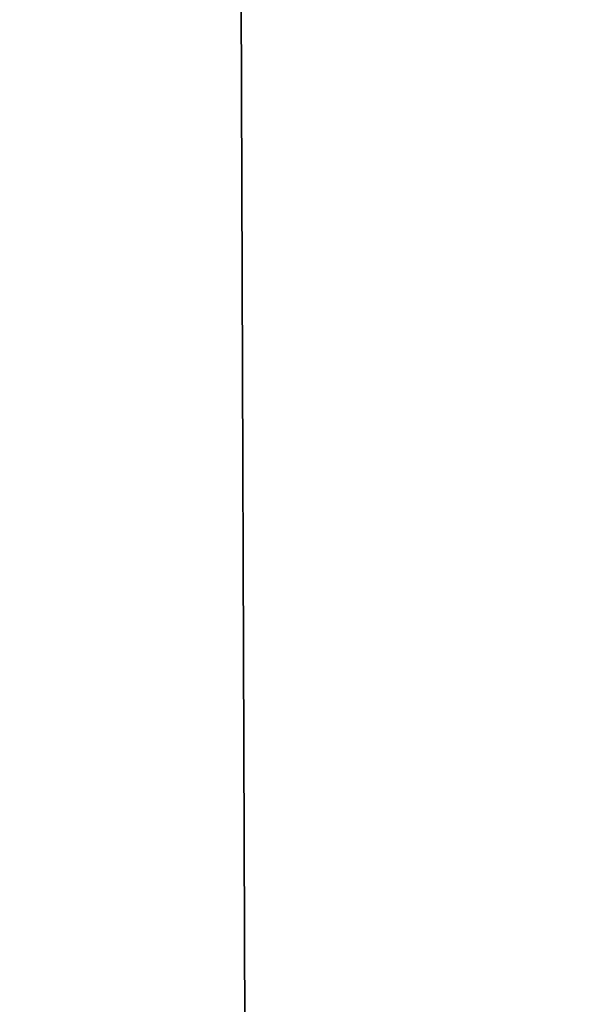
# Model space of a CAD drawing. Header units: millimetres. Extents: x -455 to 455, y -678 to 20.
# Tile 454 of 656: x -2.196 to -2.059, y -41.478 to -41.242. Entities that reach past the tile are written whole.
import ezdxf

# ---------------------------------------------------------------- set-up
doc = ezdxf.new("R2010")
doc.units = ezdxf.units.MM
doc.header["$LTSCALE"] = 65.185185
for name, color, linetype in [('237', 7, 'CONTINUOUS'), ('362', 7, 'CONTINUOUS'), ('450', 7, 'CONTINUOUS'), ('451', 7, 'CONTINUOUS'), ('566', 7, 'CONTINUOUS'), ('568', 7, 'CONTINUOUS')]:
    doc.layers.add(name, color=color, linetype=linetype)

msp = doc.modelspace()

# ---------------------------------------------------------------- linework, layer by layer
at = {"layer": '237', "linetype": 'Continuous'}
for points in [[(-2.02482, -74.85131, -2.96229), (-2.2, -25, -1.35), (-2.63505, -74.85131, -1.35), (-2.02482, -74.85131, -2.96229)], [(-1.87094, -25.60872, -2.45872), (-2.2, -25, -1.35), (-2.02482, -74.85131, -2.96229), (-1.87094, -25.60872, -2.45872)]]:
    msp.add_3dface(points, dxfattribs=at)
at = {"layer": '362', "linetype": 'Continuous'}
for points in [[(-2, -74.7, 19.85), (-2, 0, 19.85), (-4.05718, -6.35378, 19.03358), (-2, -74.7, 19.85)], [(-2, -74.7, 19.85), (-4.05718, -6.35378, 19.03358), (-4.12132, -74.7, 18.97132), (-2, -74.7, 19.85)]]:
    msp.add_3dface(points, dxfattribs=at)
at = {"layer": '450', "linetype": 'Continuous'}
msp.add_3dface([(-2, -41.71041, -6.15), (-2.35355, -41.71041, -6.29645), (-2.30598, -38.59628, -6.15), (-2, -41.71041, -6.15)], dxfattribs=at)
at = {"layer": '451', "linetype": 'Continuous'}
msp.add_3dface([(-2, -41.71041, -6.15), (-2.30598, -38.59628, -6.15), (-1.25, -36.79967, -6.15), (-2, -41.71041, -6.15)], dxfattribs=at)
at = {"layer": '566', "linetype": 'Continuous'}
for points in [[(-2.09344, -12.78906, 15.05), (-1.9099, -11.79276, 15.84277), (-2.63505, -74.85131, 15.05), (-2.09344, -12.78906, 15.05)], [(-2.63505, -74.85131, 15.05), (-1.9099, -11.79276, 15.84277), (-2.02482, -74.85131, 16.66229), (-2.63505, -74.85131, 15.05)]]:
    msp.add_3dface(points, dxfattribs=at)
at = {"layer": '568', "linetype": 'Continuous'}
msp.add_3dface([(-2.63505, -74.85131, 15.05), (-2.32584, -39.4198, 14.79427), (-2.09344, -12.78906, 15.05), (-2.63505, -74.85131, 15.05)], dxfattribs=at)

doc.saveas('drawing.dxf')
